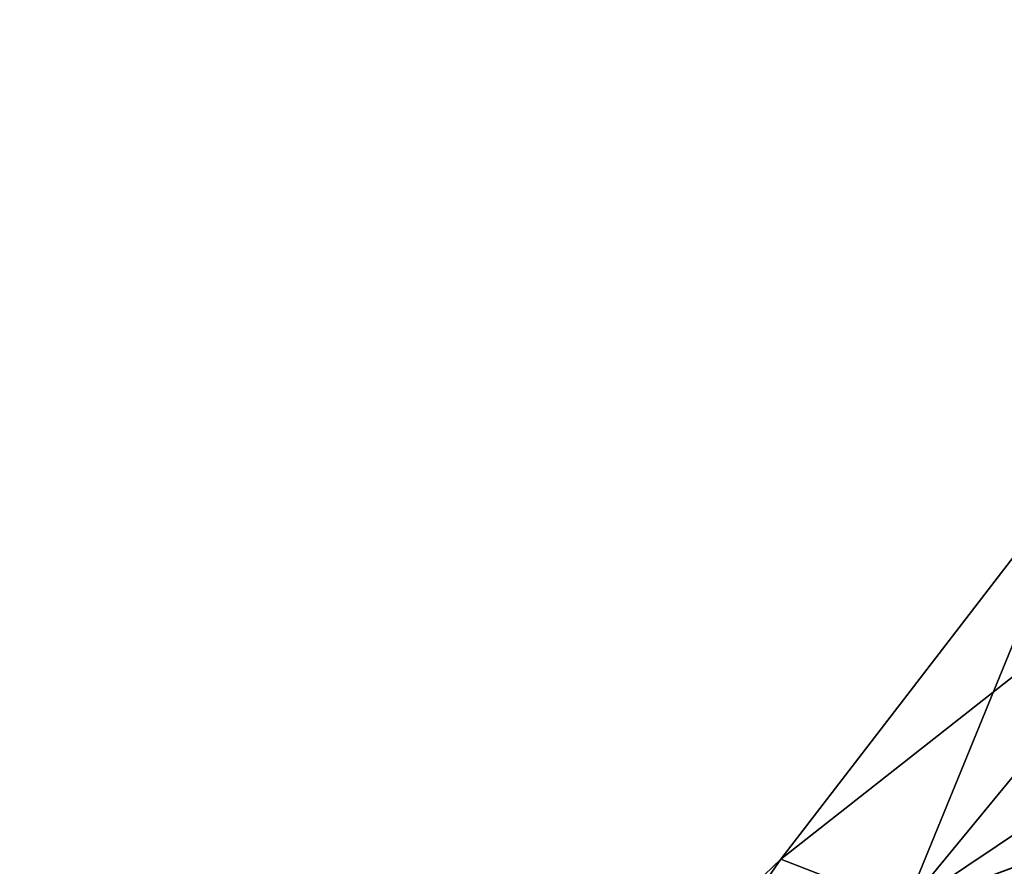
# Model space of a CAD drawing. Extents: x -0.144 to 0.145, y -0.085 to -0.001.
# Tile 572 of 656: x -0.0925 to -0.09074, y -0.02484 to -0.02333. Entities that reach past the tile are written whole.
import ezdxf

# ---------------------------------------------------------------- set-up
doc = ezdxf.new("R2010")
doc.units = 0
doc.layers.add('mesh', color=7, linetype='CONTINUOUS')

msp = doc.modelspace()

# ---------------------------------------------------------------- meshes
at = {"layer": 'mesh'}
mesh = msp.add_polyface(dxfattribs=at)
corners = [(-0.0916271, -0.0255342, 0.0033087), (-0.0918843, -0.0259177, 0.0054102), (-0.092409, -0.0260205, 0.0035116), (-0.0914603, -0.0256714, 0.0052525), (-0.0910532, -0.0253831, 0.0050986), (-0.0909159, -0.0249122, 0.0031138), (-0.0906683, -0.0250548, 0.0049502), (-0.0903107, -0.0246892, 0.0048094), (-0.0903072, -0.0241724, 0.002935), (-0.0903994, -0.0252908, 0.0066554), (-0.0905495, -0.025436, 0.0067261), (-0.091721, -0.026103, 0.0072775), (-0.0913003, -0.0258635, 0.0070795), (-0.091782, -0.0254444, -0.0007757), (-0.0924959, -0.0259511, -0.0007755), (-0.0911379, -0.0248262, -0.000776), (-0.0905883, -0.0241128, -0.0007762), (-0.0901527, -0.0233272, -0.0007764), (-0.0916776, -0.0260674, -0.0088188), (-0.091461, -0.0256705, -0.0068054), (-0.0918848, -0.025917, -0.0069627), (-0.0910541, -0.0253822, -0.0066517), (-0.0906043, -0.0254767, -0.0083135), (-0.0904029, -0.0252859, -0.0082187), (-0.0913012, -0.0258602, -0.0086416), (-0.0906695, -0.0250538, -0.0065037), (-0.0909159, -0.0249122, -0.0046752), (-0.0916271, -0.0255341, -0.00487), (-0.092409, -0.0260205, -0.005073), (-0.0899866, -0.0242895, -0.0062317), (-0.0903072, -0.0241724, -0.0044964), (-0.0903121, -0.0246883, -0.0063631), (-0.0905643, -0.0260822, -0.010837), (-0.0908358, -0.0256041, -0.0084225), (-0.0896847, -0.0255662, -0.0102828), (-0.0907404, -0.0255447, 0.0068159), (-0.0900004, -0.0249048, -0.0080292), (-0.0905635, -0.0260822, 0.0092766), (-0.089684, -0.0255662, 0.0087224)]
mesh.append_faces([[corners[k] for k in face] for face in [(0, 1, 2, 2), (0, 3, 1, 1), (0, 4, 3, 3), (5, 4, 0, 0), (5, 6, 4, 4), (5, 7, 6, 6), (8, 7, 5, 5), (9, 6, 7, 7), (10, 6, 9, 9), (10, 4, 6, 6), (3, 11, 1, 1), (3, 12, 11, 11), (4, 12, 3, 3), (13, 2, 14, 14), (13, 0, 2, 2), (15, 0, 13, 13), (15, 5, 0, 0), (16, 5, 15, 15), (16, 8, 5, 5), (17, 8, 16, 16), (18, 19, 20, 20), (21, 22, 23, 23), (18, 24, 19, 19), (25, 26, 27, 27), (19, 28, 20, 20), (19, 27, 28, 28), (21, 27, 19, 19), (21, 25, 27, 27), (23, 25, 21, 21), (26, 29, 30, 30), (26, 31, 29, 29), (25, 31, 26, 26), (15, 30, 16, 16), (15, 26, 30, 30), (13, 26, 15, 15), (13, 27, 26, 26), (14, 27, 13, 13), (14, 28, 27, 27), (32, 33, 24, 24), (34, 33, 32, 32), (35, 4, 10, 10), (4, 35, 12, 12), (21, 33, 22, 22), (19, 33, 21, 21), (19, 24, 33, 33), (25, 36, 31, 31), (23, 36, 25, 25), (35, 37, 12, 12), (35, 38, 37, 37)]])

doc.saveas('drawing.dxf')
